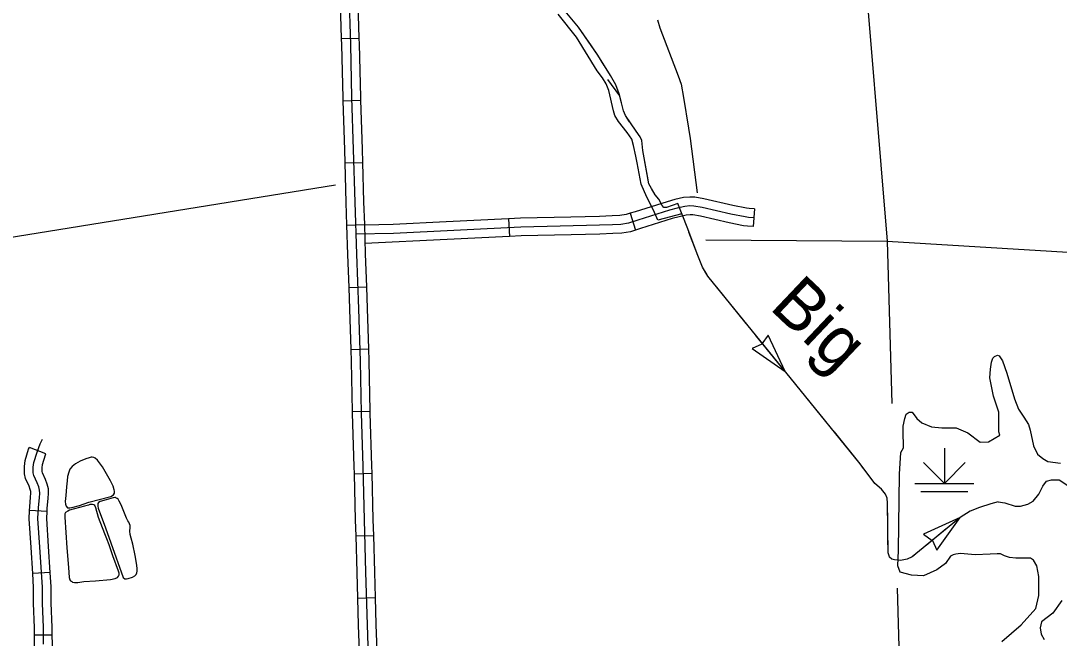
# Model space of a CAD drawing. Extents: x 1084508 to 1142749, y 1057638 to 1093403.
# Drawn here: x 1114937 to 1117705, y 1085121 to 1086767 of the extents above; entities that cross this region are included whole.
import ezdxf

# ---------------------------------------------------------------- set-up
doc = ezdxf.new("R2010")
doc.units = 0
for name, color, linetype in [('Level 32', 7, 'Continuous'), ('Level 35', 7, 'Continuous'), ('Level 43', 7, 'Continuous'), ('Level 44', 7, 'Continuous'), ('Level 45', 7, 'Continuous'), ('Level 47', 7, 'Continuous'), ('Level 5', 7, 'Continuous')]:
    doc.layers.add(name, color=color, linetype=linetype)

msp = doc.modelspace()

# ---------------------------------------------------------------- linework, layer by layer
at = {"layer": 'Level 32'}
for p, q in [((1115791.5, 1086719.2), (1115838.5, 1086720.6)), ((1115795.7, 1086553.5), (1115842.7, 1086555)), ((1115800.9, 1086387.9), (1115848, 1086389.3)), ((1115805.7, 1086222.3), (1115852.8, 1086223.6)), ((1115811.3, 1086056.4), (1115858.3, 1086058.2)), ((1115816.7, 1085891), (1115863.8, 1085892.4)), ((1115820.6, 1085725.5), (1115867.7, 1085726.5)), ((1115004.1, 1085613), (1114960.2, 1085630)), ((1115825.3, 1085559.7), (1115872.4, 1085561)), ((1115007.5, 1085459.4), (1114960.5, 1085462)), ((1115829.9, 1085394), (1115877, 1085395.3)), ((1115016, 1085296.8), (1114969, 1085293.8)), ((1115834.6, 1085228.4), (1115881.7, 1085229.6)), ((1115021.2, 1085129.9), (1114974.1, 1085129.5))]:
    msp.add_line(p, q, dxfattribs=at)
for points in [[(1115786.4, 1086884.9), (1115787.7, 1086842.8), (1115791.5, 1086719.2)], [(1115833.5, 1086886.3), (1115834.8, 1086844.3), (1115838.5, 1086720.6)], [(1115811.2, 1086843.5), (1115815.5, 1086703.5), (1115818.9, 1086562.3), (1115823.4, 1086423.7), (1115827.5, 1086283.4), (1115831.5, 1086144.8), (1115837, 1085999.1), (1115841.3, 1085859.7), (1115844.3, 1085720.7), (1115848.4, 1085579.9), (1115852.2, 1085436.6), (1115856.3, 1085297), (1115860.1, 1085156.8), (1115864.8, 1085015.9)], [(1115791.5, 1086719.2), (1115792, 1086702.9), (1115795.4, 1086561.6), (1115795.7, 1086553.5)], [(1115838.5, 1086720.6), (1115839, 1086704.2), (1115842.5, 1086562.9), (1115842.7, 1086555)], [(1115795.7, 1086553.5), (1115799.9, 1086423), (1115800.9, 1086387.9)], [(1115842.7, 1086555), (1115846.9, 1086424.4), (1115848, 1086389.3)], [(1115800.9, 1086387.9), (1115803.9, 1086282.8), (1115805.7, 1086222.3)], [(1115848, 1086389.3), (1115851, 1086284.1), (1115852.8, 1086223.6)], [(1115805.7, 1086222.3), (1115808, 1086144.1), (1115811.3, 1086056.4)], [(1115852.8, 1086223.6), (1115855, 1086145.6), (1115858.3, 1086058.2)], [(1115811.3, 1086056.4), (1115813.5, 1085998.3), (1115816.7, 1085891)], [(1115858.3, 1086058.2), (1115860.5, 1085999.9), (1115863.8, 1085892.4)], [(1115816.7, 1085891), (1115817.7, 1085859.1), (1115820.6, 1085725.5)], [(1115863.8, 1085892.4), (1115864.8, 1085860.3), (1115867.7, 1085726.5)], [(1115820.6, 1085725.5), (1115820.8, 1085720.1), (1115824.8, 1085579.2), (1115825.3, 1085559.7)], [(1115867.7, 1085726.5), (1115867.8, 1085721.3), (1115871.9, 1085580.5), (1115872.4, 1085561)], [(1114960.5, 1085462), (1114961, 1085471.8), (1114963.6, 1085497.1), (1114964.2, 1085508.2), (1114964, 1085512.6), (1114962.7, 1085517.6), (1114959.4, 1085526.8), (1114950.2, 1085546.7), (1114947, 1085559.5), (1114947, 1085567.9), (1114947, 1085578.9), (1114949.4, 1085594.6), (1114958.3, 1085625), (1114960.2, 1085630)], [(1114997.9, 1085105.1), (1114997.5, 1085149.8), (1114994.9, 1085214.9), (1114994.9, 1085257.2), (1114988.1, 1085364.4), (1114982.9, 1085440), (1114984.5, 1085469.9), (1114987.1, 1085495.3), (1114987.8, 1085508), (1114987.4, 1085516.2), (1114985.2, 1085524.6), (1114981.3, 1085535.7), (1114972.5, 1085554.6), (1114970.5, 1085562.4), (1114970.5, 1085567.9), (1114970.5, 1085577.1), (1114972.5, 1085589.4), (1114980.6, 1085617.4), (1114989.2, 1085639.8), (1114995.1, 1085651.5)], [(1115007.5, 1085459.4), (1115008, 1085468.1), (1115010.6, 1085493.5), (1115011.3, 1085507.9), (1115010.9, 1085519.7), (1115007.7, 1085531.6), (1115003.1, 1085544.6), (1114994.8, 1085562.5), (1114994.1, 1085565.3), (1114994.1, 1085567.9), (1114994.1, 1085575.2), (1114995.5, 1085584.3), (1115002.9, 1085609.9), (1115004.1, 1085613)], [(1115825.3, 1085559.7), (1115828.7, 1085436), (1115829.9, 1085394)], [(1115872.4, 1085561), (1115875.7, 1085437.3), (1115877, 1085395.3)], [(1114969, 1085293.8), (1114964.6, 1085362.8), (1114959.3, 1085439.8), (1114960.5, 1085462)], [(1115016, 1085296.8), (1115011.6, 1085366), (1115006.5, 1085440.1), (1115007.5, 1085459.4)], [(1115829.9, 1085394), (1115832.7, 1085296.3), (1115834.6, 1085228.4)], [(1115877, 1085395.3), (1115879.8, 1085297.7), (1115881.7, 1085229.6)], [(1114974.1, 1085129.5), (1114974, 1085149.2), (1114971.4, 1085214.4), (1114971.4, 1085256.5), (1114969, 1085293.8)], [(1115021.2, 1085129.9), (1115021.1, 1085150.3), (1115018.5, 1085215.4), (1115018.5, 1085258), (1115016, 1085296.8)], [(1115834.6, 1085228.4), (1115836.6, 1085156.1), (1115839.7, 1085062.6)], [(1115881.7, 1085229.6), (1115883.6, 1085157.5), (1115886.7, 1085064.1)], [(1114985.7, 1084968.6), (1114986.7, 1084975.7), (1114987, 1084989.8), (1114985.4, 1085002.5), (1114975.8, 1085048.7), (1114974.7, 1085065.2), (1114974.3, 1085105), (1114974.1, 1085129.5)], [(1115032.3, 1084961.8), (1115033.7, 1084971.9), (1115034.1, 1084992.3), (1115031.8, 1085010.3), (1115022.5, 1085055.2), (1115021.7, 1085067), (1115021.4, 1085105.3), (1115021.2, 1085129.9)]]:
    msp.add_lwpolyline(points, dxfattribs=at)
at = {"layer": 'Level 35'}
for points in [[(1115118.8, 1085483.9), (1115177.2, 1085499.3), (1115184.5, 1085503.7), (1115187.1, 1085507.6), (1115187.4, 1085512.9), (1115186.3, 1085516.9), (1115183.1, 1085526.2), (1115176, 1085540.8), (1115155.3, 1085578.5), (1115141.5, 1085596.2), (1115135.2, 1085601.5), (1115132.2, 1085603.4), (1115127.7, 1085604.2), (1115124.5, 1085603.9), (1115119.2, 1085601.8), (1115110.8, 1085599.2), (1115095.6, 1085593.1), (1115083.4, 1085585.9), (1115073.9, 1085578.7), (1115067.8, 1085571.6), (1115065.2, 1085563.6), (1115062.2, 1085552.2), (1115060.6, 1085541.1), (1115059.3, 1085524.9), (1115057.5, 1085502.1), (1115055.3, 1085486.1), (1115056.1, 1085478.7), (1115058, 1085473.4), (1115062, 1085469.2), (1115068.1, 1085468.6), (1115073.4, 1085470), (1115093.5, 1085475.5), (1115118.8, 1085483.9)], [(1117542.1, 1085484.5), (1117559.9, 1085482.5), (1117587.4, 1085472.9), (1117601.7, 1085472.9), (1117620.7, 1085478.8), (1117635.5, 1085486.7), (1117650.3, 1085505.2), (1117660.4, 1085526.4), (1117671, 1085539.6), (1117683.7, 1085543.3), (1117704.3, 1085543.3), (1117727.5, 1085528)], [(1115210, 1085463.7), (1115205.2, 1085476.5), (1115199.7, 1085487), (1115196.6, 1085491.7), (1115193.9, 1085493.8), (1115191, 1085495.6), (1115189.4, 1085496), (1115187.7, 1085496), (1115183.4, 1085495.6), (1115171.2, 1085492.1), (1115149.2, 1085486.1), (1115144.3, 1085483.2), (1115142.2, 1085480.4), (1115142.2, 1085477.1), (1115142.2, 1085473.4), (1115143.9, 1085467.8), (1115163, 1085415.3), (1115177.6, 1085375.8), (1115210.4, 1085283.2), (1115214.5, 1085279.5), (1115218.6, 1085279.5), (1115223.3, 1085280.7), (1115234.7, 1085284.4), (1115241, 1085287.9), (1115244.6, 1085291.4), (1115247, 1085295.5), (1115247.8, 1085300.3), (1115247.6, 1085306), (1115246.4, 1085315.7), (1115242.1, 1085342), (1115236.3, 1085372.3), (1115231.2, 1085388), (1115228.7, 1085398.2), (1115228.3, 1085406.7), (1115229.1, 1085416.6), (1115228.7, 1085421.9), (1115227.3, 1085426.4), (1115224.8, 1085430.4), (1115222.3, 1085433.9), (1115220.5, 1085437.4), (1115219, 1085441.3), (1115210, 1085463.7)], [(1115161.5, 1085399.2), (1115144.4, 1085443.2), (1115137, 1085468.5), (1115134.3, 1085474.7), (1115131.6, 1085477), (1115128.1, 1085477.4), (1115121.5, 1085477.4), (1115117.6, 1085476.2), (1115107.5, 1085473.5), (1115067.5, 1085462.6), (1115062.8, 1085459.9), (1115056.6, 1085456.4), (1115055, 1085452.5), (1115055, 1085444.4), (1115060.1, 1085361.9), (1115064.3, 1085309.4), (1115066.6, 1085283.6), (1115067.7, 1085276.8), (1115069.7, 1085274.7), (1115073.2, 1085272.9), (1115075.5, 1085270.6), (1115080.6, 1085270.2), (1115089.5, 1085269.6), (1115105.1, 1085272.1), (1115136.4, 1085274.1), (1115176.2, 1085277.8), (1115189.2, 1085280.1), (1115194.9, 1085283.2), (1115198, 1085286.7), (1115199.5, 1085290.6), (1115199.2, 1085294.9), (1115197.4, 1085300.1), (1115183, 1085341), (1115172.7, 1085370), (1115166.5, 1085386.1), (1115161.5, 1085399.2)], [(1117711.7, 1085221.5), (1117687.9, 1085188.1), (1117672.5, 1085177), (1117657.7, 1085165.4), (1117654, 1085149), (1117656.1, 1085132.1), (1117664.6, 1085117.8)]]:
    msp.add_lwpolyline(points, dxfattribs=at)
at = {"layer": 'Level 43'}
for p, q in [((1116912, 1085905.3), (1116886.1, 1085893.1)), ((1116928.6, 1085929.1), (1116912.3, 1085905.6)), ((1116974.6, 1085831.8), (1116928.6, 1085929.1)), ((1116886.1, 1085893.1), (1116974.6, 1085831.8)), ((1117440.7, 1085443.5), (1117342.9, 1085398.5)), ((1117378.5, 1085355.6), (1117440.7, 1085443.5)), ((1117342.9, 1085398.5), (1117366.2, 1085381.9)), ((1117366.5, 1085381.6), (1117378.5, 1085355.6))]:
    msp.add_line(p, q, dxfattribs=at)
for points in [[(1117542.1, 1085484.5), (1117522, 1085479.7), (1117492.2, 1085470), (1117467.3, 1085459.6), (1117440.7, 1085443.5), (1117312.8, 1085338), (1117299.2, 1085331.6), (1117281.5, 1085328.4), (1117265.4, 1085330), (1117258.1, 1085331.6), (1117252.5, 1085337.2), (1117251.7, 1085340.5), (1117248.5, 1085348.5), (1117246.9, 1085481.3), (1117246.1, 1085494.2), (1117241.2, 1085505.4), (1117230.8, 1085518.3), (1117213.1, 1085533.6), (1117174.5, 1085585.9), (1117002.3, 1085797.6), (1116768.2, 1086086.5), (1116753.7, 1086109.9), (1116741.7, 1086141.3), (1116712.7, 1086216.9), (1116687.8, 1086280.1), (1116658, 1086268.8), (1116650.8, 1086269.6), (1116646.8, 1086274.5), (1116637.9, 1086291.4), (1116627.4, 1086303.4), (1116617.8, 1086319.5), (1116610.6, 1086332.4), (1116595.3, 1086421), (1116592, 1086447.5), (1116588, 1086457.2), (1116576.8, 1086472.5), (1116548.6, 1086514.3), (1116543.8, 1086527.2), (1116538.2, 1086548.1), (1116531.7, 1086572.3), (1116522.9, 1086596.4), (1116508.4, 1086621.4), (1116475.4, 1086675.3), (1116423.9, 1086750.1), (1116387.7, 1086792.8)], [(1116698.6, 1086252.7), (1116634.7, 1086235.1), (1116623.6, 1086261.8), (1116605.8, 1086297.1), (1116590.9, 1086331.3), (1116580.2, 1086388.3), (1116576.6, 1086405.8), (1116570.5, 1086434.5), (1116565.8, 1086451), (1116553.5, 1086469.5), (1116530.4, 1086498.8), (1116520.6, 1086514.7), (1116516.5, 1086526.6), (1116504.7, 1086580.6), (1116497.5, 1086598.6), (1116487.2, 1086614.5), (1116473.3, 1086633), (1116417.8, 1086723), (1116369, 1086784.2)], [(1116458.4, 1086699.9), (1116423.9, 1086750.1), (1116423.1, 1086751.1)], [(1116492.2, 1086647.8), (1116475.4, 1086675.3), (1116458.4, 1086699.9)], [(1116559.6, 1086497.9), (1116548.6, 1086514.3), (1116543.8, 1086527.2), (1116538.2, 1086548.1), (1116533.3, 1086566.4), (1116501.4, 1086610.6)], [(1116608.7, 1086343.3), (1116595.3, 1086421), (1116592, 1086447.5), (1116588, 1086457.2), (1116583.1, 1086463.8)], [(1116766.4, 1086089.6), (1116753.7, 1086109.9), (1116741.7, 1086141.3), (1116717.8, 1086203.6)], [(1116870.3, 1085960.5), (1116792.1, 1086057.1)], [(1116935.5, 1085880.1), (1116896.4, 1085928.3)], [(1116974.6, 1085831.8), (1116935.5, 1085880.1)], [(1117079.1, 1085703.1), (1117002.3, 1085797.6), (1117000.7, 1085799.6)], [(1117183.2, 1085574.1), (1117174.5, 1085585.9), (1117105.3, 1085671)], [(1117247.5, 1085431.1), (1117246.9, 1085481.3), (1117246.1, 1085494.2), (1117241.2, 1085505.4), (1117230.8, 1085518.3), (1117213.1, 1085533.6), (1117207.8, 1085540.8)], [(1117542.1, 1085484.5), (1117522, 1085479.7), (1117492.2, 1085470), (1117482.8, 1085466.1)], [(1117403.6, 1085412.9), (1117349.8, 1085368.5)], [(1117317.9, 1085342.2), (1117312.8, 1085338), (1117299.2, 1085331.6), (1117281.5, 1085328.4), (1117265.4, 1085330), (1117258.1, 1085331.6), (1117252.5, 1085337.2), (1117251.7, 1085340.5), (1117248.5, 1085348.5), (1117248, 1085389.6)]]:
    msp.add_lwpolyline(points, dxfattribs=at)
at = {"layer": 'Level 44'}
for p, q in [((1117398.6, 1085628.2), (1117398.6, 1085534)), ((1117398.6, 1085534), (1117343.1, 1085589.5)), ((1117398.6, 1085534), (1117454.1, 1085589.5)), ((1117320.1, 1085534), (1117477.1, 1085534)), ((1117335.8, 1085512.6), (1117461.4, 1085512.6))]:
    msp.add_line(p, q, dxfattribs=at)
at = {"layer": 'Level 45'}
for p, q in [((1116892.1, 1086265.5), (1116889.3, 1086218.5)), ((1116236.9, 1086238.9), (1116239.2, 1086191.9)), ((1116561.5, 1086254), (1116575.5, 1086209))]:
    msp.add_line(p, q, dxfattribs=at)
for points in [[(1116729.1, 1086296.7), (1116719.8, 1086297), (1116702.9, 1086295.5), (1116680.2, 1086290.4), (1116659.6, 1086284.7), (1116574.9, 1086258.1), (1116561.5, 1086254)], [(1116892.1, 1086265.5), (1116878.7, 1086266.2), (1116871, 1086267.3), (1116834.4, 1086274.2), (1116757.8, 1086292.3), (1116733.3, 1086296.5), (1116729.1, 1086296.7)], [(1116890.7, 1086242), (1116876.5, 1086242.8), (1116867.2, 1086244.1), (1116829.5, 1086251.2), (1116753.1, 1086269.3), (1116730.9, 1086273), (1116720.4, 1086273.4), (1116706.5, 1086272.2), (1116686, 1086267.6), (1116666.2, 1086262.1), (1116581.9, 1086235.7), (1116556.3, 1086227.7), (1116536.2, 1086224.3), (1116514.3, 1086223.1), (1116479.7, 1086222), (1116269.9, 1086217), (1115930.1, 1086200.2), (1115829.9, 1086198.5)], [(1116236.9, 1086238.9), (1116071.3, 1086230.7)], [(1116403.1, 1086243.7), (1116269.1, 1086240.5), (1116236.9, 1086238.9)], [(1116561.5, 1086254), (1116550.8, 1086250.6), (1116533.5, 1086247.8), (1116513.3, 1086246.6), (1116479.1, 1086245.6), (1116403.1, 1086243.7)], [(1116727.3, 1086249.6), (1116721, 1086249.9), (1116710.2, 1086248.9), (1116691.7, 1086244.7), (1116672.9, 1086239.5), (1116588.9, 1086213.2), (1116575.5, 1086209)], [(1116889.3, 1086218.5), (1116874.2, 1086219.4), (1116863.4, 1086220.8), (1116824.6, 1086228.2), (1116748.4, 1086246.2), (1116728.4, 1086249.6), (1116727.3, 1086249.6)], [(1116071.3, 1086230.7), (1115929.3, 1086223.7), (1115852.8, 1086222.5)], [(1116575.5, 1086209), (1116561.8, 1086204.7), (1116538.8, 1086200.9), (1116515.4, 1086199.6), (1116480.4, 1086198.5), (1116404.2, 1086196.7)], [(1116073.6, 1086183.7), (1115854.2, 1086172.9)], [(1116239.2, 1086191.9), (1116073.6, 1086183.7)], [(1116404.2, 1086196.7), (1116270.8, 1086193.5), (1116239.2, 1086191.9)]]:
    msp.add_lwpolyline(points, dxfattribs=at)
at = {"layer": 'Level 47'}
for points in [[(1116634.3, 1086769.7), (1116640.4, 1086747.9), (1116689.5, 1086620), (1116696.9, 1086597.8), (1116703.6, 1086562), (1116716.6, 1086480.7), (1116721.3, 1086453.5), (1116739.8, 1086307.9)], [(1117493.5, 1085643.7), (1117516.4, 1085644.8), (1117546.1, 1085662.7), (1117543.7, 1085671.7), (1117543.7, 1085690.2), (1117543.7, 1085723.6), (1117529.5, 1085766.4), (1117519.9, 1085815.1), (1117521.5, 1085838.4), (1117524.2, 1085856.9), (1117527.9, 1085867.7), (1117531.6, 1085872.5), (1117540, 1085875.6), (1117544.8, 1085874.1), (1117553.3, 1085860.8), (1117564.9, 1085828), (1117585.5, 1085759.2), (1117595.6, 1085731.7), (1117610.4, 1085710.5), (1117622.5, 1085690.9), (1117626.8, 1085676.1), (1117635.7, 1085634.3), (1117646.3, 1085611.5), (1117660.6, 1085599.9), (1117674.3, 1085592.5), (1117707.7, 1085588.2)], [(1117480.7, 1085343.8), (1117441.5, 1085347), (1117429.1, 1085345.6), (1117422.2, 1085343.5), (1117414.8, 1085339.8), (1117401.1, 1085320.3), (1117378.3, 1085303.9), (1117342.4, 1085288), (1117311.2, 1085289), (1117281, 1085297.5), (1117274.7, 1085313.9), (1117276.3, 1085355.2), (1117278.9, 1085558.9), (1117282.6, 1085616.5), (1117289.5, 1085628.3), (1117289.5, 1085639.4), (1117288.9, 1085663.2), (1117288.9, 1085686.5), (1117293.2, 1085707.1), (1117296.4, 1085718.2), (1117304.3, 1085724.1), (1117312.7, 1085723.5), (1117325.4, 1085706.6), (1117338.7, 1085695), (1117364, 1085684.4), (1117392.1, 1085682.3), (1117429.6, 1085682.3), (1117461.3, 1085668.5), (1117493.5, 1085643.7)], [(1117552, 1085112.6), (1117602.7, 1085157.1), (1117641.9, 1085201), (1117649.8, 1085234.9), (1117650.3, 1085285.6), (1117645, 1085314.7), (1117636.1, 1085329.6), (1117628.1, 1085334.3), (1117602.7, 1085334.9), (1117589, 1085334.3), (1117572.1, 1085336.4), (1117558.8, 1085341.2), (1117547.7, 1085346), (1117539.3, 1085346), (1117520.2, 1085345.4), (1117480.7, 1085343.8)]]:
    msp.add_lwpolyline(points, dxfattribs=at)
at = {"layer": 'Level 5'}
for points in [[(1117171.8, 1088020), (1117177.6, 1087005.1), (1117245.8, 1086179.9)], [(1114748.7, 1086166.7), (1114812.4, 1086174.6), (1115776, 1086329.4)], [(1116762.6, 1086183.5), (1117245.8, 1086179.9)], [(1117245.8, 1086179.9), (1117258.3, 1085746.5)], [(1117245.8, 1086179.9), (1118836.6, 1086082.7)], [(1117272.5, 1085254.7), (1117281.5, 1084941.6)]]:
    msp.add_lwpolyline(points, dxfattribs=at)

# ---------------------------------------------------------------- texts
at = {"layer": 'Level 43'}
msp.add_text('Big', height=132.58, rotation=316.5621, dxfattribs=at).set_placement((1116929.4, 1086001))

doc.saveas('drawing.dxf')
